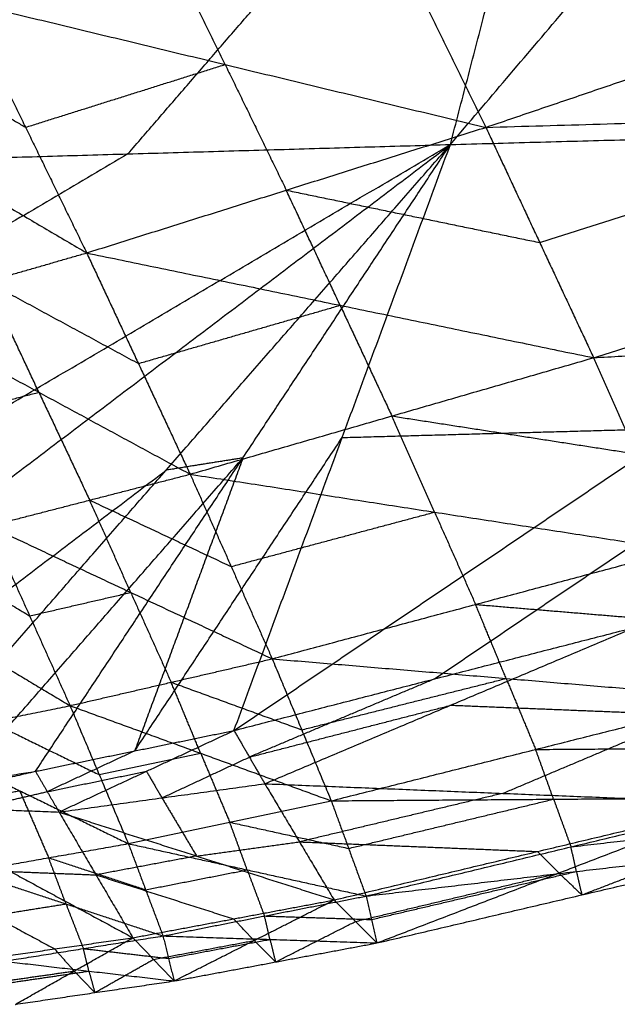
# Model space of a CAD drawing. Header units: millimetres. Extents: x -106 to 110, y -96 to 120.
# Tile 509 of 656: x 54.18 to 55.28, y -80.33 to -78.52. Entities that reach past the tile are written whole.
import ezdxf

# ---------------------------------------------------------------- set-up
doc = ezdxf.new("R2010")
doc.units = ezdxf.units.MM
doc.header["$MEASUREMENT"] = 0
doc.layers.add('Default', color=7, linetype='Continuous', true_color=0x000000)

msp = doc.modelspace()

# ---------------------------------------------------------------- linework, layer by layer
at = {"layer": 'Default'}
for points in [[(54.974, -78.746, 10.1891), (55.8039, -77.7702, 9.3553), (56.6337, -76.7943, 8.5215)], [(53.7842, -78.7806, 9.8572), (54.6295, -77.8029, 9.0266), (55.4749, -76.8253, 8.1961)], [(54.974, -78.746, 10.1891), (55.2244, -77.7857, 9.1926), (55.4749, -76.8253, 8.1961)], [(52.6626, -78.8145, 9.5541), (53.5173, -77.8352, 8.7256), (54.372, -76.8559, 7.8971)], [(53.7842, -78.7806, 9.8572), (54.0781, -77.8182, 8.8771), (54.372, -76.8559, 7.8971)], [(54.3791, -78.7633, 10.0231), (54.8018, -78.2745, 9.6078), (55.2244, -77.7857, 9.1926)], [(55.0394, -78.7144, 13.5044), (55.7747, -78.4646, 13.4541), (56.51, -78.2148, 13.4039)], [(54.8038, -78.2327, 13.5706), (54.9216, -78.4736, 13.5375), (55.0394, -78.7144, 13.5044)], [(54.5584, -78.5985, 13.5529), (54.4995, -78.4781, 13.5694), (54.4406, -78.3577, 13.586)], [(54.0774, -78.4826, 13.6013), (54.1902, -78.7143, 13.5847), (54.3029, -78.9459, 13.5681)], [(54.0774, -78.4826, 13.6013), (54.5584, -78.5985, 13.5529), (55.0394, -78.7144, 13.5044)], [(53.896, -78.5412, 13.6109), (54.0431, -78.6277, 13.5978), (54.1902, -78.7143, 13.5847)], [(53.7145, -78.5997, 13.6204), (54.0087, -78.7728, 13.5942), (54.3029, -78.9459, 13.5681)], [(54.1902, -78.7143, 13.5847), (54.3743, -78.6564, 13.5688), (54.5584, -78.5985, 13.5529)], [(54.5584, -78.5985, 13.5529), (54.6148, -78.7143, 13.5445), (54.6712, -78.8302, 13.5362)], [(55.0394, -78.7144, 13.5044), (55.8828, -78.69, 13.3578), (56.7261, -78.6656, 13.2112)], [(55.2383, -79.1392, 13.3789), (55.9822, -78.9024, 13.2951), (56.7261, -78.6656, 13.2112)], [(55.1388, -78.9268, 13.4417), (55.5108, -78.8084, 13.3997), (55.8828, -78.69, 13.3578)], [(54.3029, -78.9459, 13.5681), (54.6712, -78.8302, 13.5362), (55.0394, -78.7144, 13.5044)], [(54.5747, -79.8266, 12.3605), (55.3995, -79.2692, 11.4555), (56.2243, -78.7118, 10.5505)], [(54.974, -78.746, 10.1891), (55.5992, -78.7289, 10.3698), (56.2243, -78.7118, 10.5505)], [(55.0394, -78.7144, 13.5044), (55.1388, -78.9268, 13.4417), (55.2383, -79.1392, 13.3789)], [(52.8472, -80.0002, 12.4153), (53.9106, -79.3731, 11.3022), (54.974, -78.746, 10.1891)], [(53.3336, -79.9886, 12.5511), (54.1538, -79.3673, 11.3701), (54.974, -78.746, 10.1891)], [(53.7842, -78.7806, 9.8572), (54.3791, -78.7633, 10.0231), (54.974, -78.746, 10.1891)], [(53.9251, -79.9469, 12.6652), (54.4496, -79.3465, 11.4271), (54.974, -78.746, 10.1891)], [(54.2085, -79.9018, 12.5238), (54.5913, -79.3239, 11.3564), (54.974, -78.746, 10.1891)], [(54.5747, -79.8266, 12.3605), (54.7744, -79.2863, 11.2748), (54.974, -78.746, 10.1891)], [(54.3791, -78.7633, 10.0231), (53.8474, -79.0769, 10.5797), (53.3157, -79.3904, 11.1362)], [(54.6712, -78.8302, 13.5362), (54.905, -78.8785, 13.4889), (55.1388, -78.9268, 13.4417)], [(54.7706, -79.0425, 13.4735), (54.7209, -78.9363, 13.5049), (54.6712, -78.8302, 13.5362)], [(53.9357, -79.0517, 13.6054), (54.1193, -78.9988, 13.5868), (54.3029, -78.9459, 13.5681)], [(54.3029, -78.9459, 13.5681), (54.3984, -79.1499, 13.524), (54.4938, -79.354, 13.48)], [(54.3029, -78.9459, 13.5681), (54.7706, -79.0425, 13.4735), (55.2383, -79.1392, 13.3789)], [(54.1193, -78.9988, 13.5868), (54.2588, -79.0744, 13.5554), (54.3984, -79.1499, 13.524)], [(54.2147, -79.2029, 13.5427), (54.167, -79.1008, 13.5647), (54.1193, -78.9988, 13.5868)], [(54.3984, -79.1499, 13.524), (54.5845, -79.0962, 13.4988), (54.7706, -79.0425, 13.4735)], [(54.7706, -79.0425, 13.4735), (54.8183, -79.1446, 13.4515), (54.866, -79.2466, 13.4295)], [(55.2383, -79.1392, 13.3789), (56.0674, -79.0903, 13.1755), (56.8966, -79.0413, 12.972)], [(53.9357, -79.0517, 13.6054), (54.2147, -79.2029, 13.5427), (54.4938, -79.354, 13.48)], [(54.4938, -79.354, 13.48), (54.866, -79.2466, 13.4295), (55.2383, -79.1392, 13.3789)], [(55.2383, -79.1392, 13.3789), (55.3171, -79.3165, 13.2947), (55.3958, -79.4937, 13.2104)], [(54.9447, -79.7314, 12.2159), (55.3572, -79.4527, 11.7634), (55.7696, -79.174, 11.3109)], [(54.0294, -79.2506, 13.5717), (54.1221, -79.2267, 13.5572), (54.2147, -79.2029, 13.5427)], [(54.2147, -79.2029, 13.5427), (54.2616, -79.3023, 13.5258), (54.3085, -79.4018, 13.509)], [(54.866, -79.2466, 13.4295), (55.0916, -79.2816, 13.3621), (55.3171, -79.3165, 13.2947)], [(54.9448, -79.4239, 13.3452), (54.9054, -79.3353, 13.3873), (54.866, -79.2466, 13.4295)], [(54.3916, -79.8642, 12.4422), (54.583, -79.5752, 11.8585), (54.7744, -79.2863, 11.2748)], [(54.7744, -79.2863, 11.2748), (55.0869, -79.2777, 11.3651), (55.3995, -79.2692, 11.4555)], [(54.0668, -79.9244, 12.5945), (54.3291, -79.6241, 11.9755), (54.5913, -79.3239, 11.3564)], [(54.5913, -79.3239, 11.3564), (54.4915, -79.5941, 11.8993), (54.3916, -79.8642, 12.4422)], [(54.5913, -79.3239, 11.3564), (54.5204, -79.3352, 11.3918), (54.4496, -79.3465, 11.4271)], [(53.6294, -79.9678, 12.6081), (54.0395, -79.6571, 12.0176), (54.4496, -79.3465, 11.4271)], [(54.1232, -79.4495, 13.5379), (54.3085, -79.4018, 13.509), (54.4938, -79.354, 13.48)], [(54.4938, -79.354, 13.48), (54.5695, -79.5242, 13.4152), (54.6453, -79.6944, 13.3504)], [(54.4938, -79.354, 13.48), (54.9448, -79.4239, 13.3452), (55.3958, -79.4937, 13.2104)], [(54.3085, -79.4018, 13.509), (54.439, -79.463, 13.4621), (54.5695, -79.5242, 13.4152)], [(54.3842, -79.572, 13.4442), (54.3463, -79.4869, 13.4766), (54.3085, -79.4018, 13.509)], [(54.5695, -79.5242, 13.4152), (54.7572, -79.474, 13.3802), (54.9448, -79.4239, 13.3452)], [(54.9448, -79.4239, 13.3452), (54.9827, -79.509, 13.3128), (55.0205, -79.5941, 13.2804)], [(54.1232, -79.4495, 13.5379), (54.1977, -79.6152, 13.484), (54.2723, -79.7808, 13.43)], [(54.1232, -79.4495, 13.5379), (54.3842, -79.572, 13.4442), (54.6453, -79.6944, 13.3504)], [(53.9772, -79.4834, 13.5642), (54.0875, -79.5493, 13.5241), (54.1977, -79.6152, 13.484)], [(54.6453, -79.6944, 13.3504), (55.0205, -79.5941, 13.2804), (55.3958, -79.4937, 13.2104)], [(53.8313, -79.5172, 13.5905), (54.0518, -79.649, 13.5103), (54.2723, -79.7808, 13.43)], [(54.1977, -79.6152, 13.484), (54.291, -79.5936, 13.4641), (54.3842, -79.572, 13.4442)], [(54.3842, -79.572, 13.4442), (54.4215, -79.6548, 13.4172), (54.4588, -79.7376, 13.3902)], [(55.0205, -79.5941, 13.2804), (55.2364, -79.6121, 13.1969), (55.4522, -79.6302, 13.1134)], [(55.0769, -79.7306, 13.1834), (55.0487, -79.6623, 13.2319), (55.0205, -79.5941, 13.2804)], [(54.5747, -79.8266, 12.3605), (54.9447, -79.7314, 12.2159), (55.3148, -79.6362, 12.0713)], [(54.5747, -79.8266, 12.3605), (54.9447, -79.7314, 12.2159), (55.3148, -79.6362, 12.0713)], [(54.6316, -79.9247, 12.4189), (54.9732, -79.7804, 12.2451), (55.3148, -79.6362, 12.0713)], [(54.2723, -79.7808, 13.43), (54.4588, -79.7376, 13.3902), (54.6453, -79.6944, 13.3504)], [(54.6453, -79.6944, 13.3504), (54.6997, -79.8253, 13.2724), (54.7541, -79.9562, 13.1943)], [(54.6453, -79.6944, 13.3504), (55.0769, -79.7306, 13.1834), (55.5085, -79.7667, 13.0164)], [(54.4588, -79.7376, 13.3902), (54.5792, -79.7814, 13.3313), (54.6997, -79.8253, 13.2724)], [(54.5132, -79.8685, 13.3122), (54.486, -79.803, 13.3512), (54.4588, -79.7376, 13.3902)], [(54.9447, -79.7314, 12.2159), (54.774, -79.8035, 12.3028), (54.6032, -79.8756, 12.3897)], [(54.6997, -79.8253, 13.2724), (54.8883, -79.7779, 13.2279), (55.0769, -79.7306, 13.1834)], [(55.0769, -79.7306, 13.1834), (55.1041, -79.796, 13.1444), (55.1313, -79.8615, 13.1053)], [(54.7541, -79.9562, 13.1943), (55.1313, -79.8615, 13.1053), (55.5085, -79.7667, 13.0164)], [(53.9789, -79.84, 13.5011), (54.1256, -79.8104, 13.4656), (54.2723, -79.7808, 13.43)], [(54.2723, -79.7808, 13.43), (54.326, -79.908, 13.3625), (54.3798, -80.0352, 13.295)], [(54.2723, -79.7808, 13.43), (54.5132, -79.8685, 13.3122), (54.7541, -79.9562, 13.1943)], [(54.6032, -79.8756, 12.3897), (54.7882, -79.828, 12.3174), (54.9732, -79.7804, 12.2451)], [(55.4123, -79.7982, 12.1844), (55.1928, -79.7893, 12.2148), (54.9732, -79.7804, 12.2451)], [(54.1256, -79.8104, 13.4656), (54.2258, -79.8592, 13.414), (54.326, -79.908, 13.3625)], [(55.0707, -79.9425, 12.3582), (55.2415, -79.8703, 12.2713), (55.4123, -79.7982, 12.1844)], [(54.2085, -79.9018, 12.5238), (54.3916, -79.8642, 12.4422), (54.5747, -79.8266, 12.3605)], [(54.2085, -79.9018, 12.5238), (54.3916, -79.8642, 12.4422), (54.5747, -79.8266, 12.3605)], [(54.2519, -79.9769, 12.5698), (54.4133, -79.9017, 12.4651), (54.5747, -79.8266, 12.3605)], [(54.5747, -79.8266, 12.3605), (54.6032, -79.8756, 12.3897), (54.6316, -79.9247, 12.4189)], [(53.9789, -79.84, 13.5011), (54.1793, -79.9376, 13.3981), (54.3798, -80.0352, 13.295)], [(54.3916, -79.8642, 12.4422), (54.3109, -79.9018, 12.4945), (54.2302, -79.9393, 12.5468)], [(55.1313, -79.8615, 13.1053), (55.3364, -79.86, 13.0103), (55.5416, -79.8585, 12.9153)], [(55.1644, -79.9532, 13.0043), (55.1478, -79.9073, 13.0548), (55.1313, -79.8615, 13.1053)], [(54.326, -79.908, 13.3625), (54.4196, -79.8882, 13.3373), (54.5132, -79.8685, 13.3122)], [(54.4418, -79.9508, 12.4943), (54.5225, -79.9132, 12.442), (54.6032, -79.8756, 12.3897)], [(54.5132, -79.8685, 13.3122), (54.5401, -79.9321, 13.2784), (54.5669, -79.9957, 13.2447)], [(53.9251, -79.9469, 12.6652), (54.0668, -79.9244, 12.5945), (54.2085, -79.9018, 12.5238)], [(53.9251, -79.9469, 12.6652), (54.0668, -79.9244, 12.5945), (54.2085, -79.9018, 12.5238)], [(53.9362, -79.9646, 12.6812), (54.0724, -79.9332, 12.6025), (54.2085, -79.9018, 12.5238)], [(54.2085, -79.9018, 12.5238), (54.2302, -79.9393, 12.5468), (54.2519, -79.9769, 12.5698)], [(54.2302, -79.9393, 12.5468), (54.3218, -79.9205, 12.506), (54.4133, -79.9017, 12.4651)], [(54.4133, -79.9017, 12.4651), (54.4275, -79.9262, 12.4797), (54.4418, -79.9508, 12.4943)], [(54.0323, -79.9636, 13.4426), (54.1058, -79.9506, 13.4203), (54.1793, -79.9376, 13.3981)], [(54.0941, -79.9707, 12.6255), (54.1622, -79.955, 12.5861), (54.2302, -79.9393, 12.5468)], [(54.1793, -79.9376, 13.3981), (54.206, -79.9994, 13.3688), (54.2327, -80.0612, 13.3395)], [(54.2519, -79.9769, 12.5698), (54.4418, -79.9508, 12.4943), (54.6316, -79.9247, 12.4189)], [(54.6316, -79.9247, 12.4189), (54.6956, -80.0319, 12.4969), (54.7595, -80.1391, 12.5749)], [(54.6316, -79.9247, 12.4189), (55.0707, -79.9425, 12.3582), (55.5098, -79.9602, 12.2975)], [(54.3798, -80.0352, 13.295), (54.5669, -79.9957, 13.2447), (54.7541, -79.9562, 13.1943)], [(54.4418, -79.9508, 12.4943), (54.4738, -80.0044, 12.5333), (54.5057, -80.058, 12.5723)], [(55.0707, -79.9425, 12.3582), (54.8832, -79.9872, 12.4276), (54.6956, -80.0319, 12.4969)], [(54.7541, -79.9562, 13.1943), (55.1644, -79.9532, 13.0043), (55.5747, -79.9503, 12.8143)], [(54.7541, -79.9562, 13.1943), (54.7862, -80.044, 13.1105), (54.8184, -80.1319, 13.0266)], [(54.7862, -80.044, 13.1105), (54.9753, -79.9986, 13.0574), (55.1644, -79.9532, 13.0043)], [(54.8184, -80.1319, 13.0266), (55.1965, -80.0411, 12.9205), (55.5747, -79.9503, 12.8143)], [(55.1644, -79.9532, 13.0043), (55.1805, -79.9972, 12.9624), (55.1965, -80.0411, 12.9205)], [(53.9362, -79.9646, 12.6812), (54.0941, -79.9707, 12.6255), (54.2519, -79.9769, 12.5698)], [(53.9362, -79.9646, 12.6812), (54.1622, -80.0866, 12.7063), (54.3882, -80.2087, 12.7315)], [(54.2519, -79.9769, 12.5698), (54.3201, -80.0928, 12.6506), (54.3882, -80.2087, 12.7315)], [(54.2519, -79.9769, 12.5698), (54.5057, -80.058, 12.5723), (54.7595, -80.1391, 12.5749)], [(54.7595, -80.1391, 12.5749), (55.1347, -80.0497, 12.4362), (55.5098, -79.9602, 12.2975)], [(54.8386, -80.2183, 12.861), (55.1742, -80.0893, 12.5792), (55.5098, -79.9602, 12.2975)], [(54.5669, -79.9957, 13.2447), (54.6766, -80.0198, 13.1776), (54.7862, -80.044, 13.1105)], [(54.5991, -80.0835, 13.1608), (54.583, -80.0396, 13.2027), (54.5669, -79.9957, 13.2447)], [(55.1965, -80.0411, 12.9205), (55.3906, -80.0184, 12.8188), (55.5846, -79.9957, 12.717)], [(55.2166, -80.1297, 12.7404), (55.3844, -80.0652, 12.5995), (55.5522, -80.0006, 12.4587)], [(54.0857, -80.0873, 13.384), (54.2327, -80.0612, 13.3395), (54.3798, -80.0352, 13.295)], [(54.3798, -80.0352, 13.295), (54.4117, -80.1203, 13.2207), (54.4437, -80.2054, 13.1465)], [(54.3798, -80.0352, 13.295), (54.5991, -80.0835, 13.1608), (54.8184, -80.1319, 13.0266)], [(54.5057, -80.058, 12.5723), (54.6007, -80.0449, 12.5346), (54.6956, -80.0319, 12.4969)], [(54.6956, -80.0319, 12.4969), (54.9151, -80.0408, 12.4666), (55.1347, -80.0497, 12.4362)], [(54.8184, -80.1319, 13.0266), (55.2065, -80.0865, 12.8232), (55.5945, -80.0411, 12.6198)], [(54.8386, -80.2183, 12.861), (55.2166, -80.1297, 12.7404), (55.5945, -80.0411, 12.6198)], [(55.1742, -80.0893, 12.5792), (55.1544, -80.0695, 12.5077), (55.1347, -80.0497, 12.4362)], [(55.2065, -80.0865, 12.8232), (55.2015, -80.0638, 12.8718), (55.1965, -80.0411, 12.9205)], [(54.2327, -80.0612, 13.3395), (54.3222, -80.0908, 13.2801), (54.4117, -80.1203, 13.2207)], [(54.2647, -80.1463, 13.2653), (54.2487, -80.1038, 13.3024), (54.2327, -80.0612, 13.3395)], [(54.5057, -80.058, 12.5723), (54.4129, -80.0754, 12.6115), (54.3201, -80.0928, 12.6506)], [(54.4117, -80.1203, 13.2207), (54.5054, -80.1019, 13.1908), (54.5991, -80.0835, 13.1608)], [(54.5991, -80.0835, 13.1608), (54.6151, -80.1261, 13.1237), (54.631, -80.1686, 13.0866)], [(54.0857, -80.0873, 13.384), (54.2647, -80.1463, 13.2653), (54.4437, -80.2054, 13.1465)], [(54.1622, -80.0866, 12.7063), (54.2412, -80.0897, 12.6785), (54.3201, -80.0928, 12.6506)], [(54.3201, -80.0928, 12.6506), (54.447, -80.1333, 12.6519), (54.5739, -80.1739, 12.6532)], [(54.799, -80.1787, 12.7179), (54.9866, -80.134, 12.6486), (55.1742, -80.0893, 12.5792)], [(54.8285, -80.1751, 12.9438), (55.0175, -80.1308, 12.8835), (55.2065, -80.0865, 12.8232)], [(55.1742, -80.0893, 12.5792), (55.1954, -80.1095, 12.6598), (55.2166, -80.1297, 12.7404)], [(55.2065, -80.0865, 12.8232), (55.2115, -80.1081, 12.7818), (55.2166, -80.1297, 12.7404)], [(54.0179, -80.1073, 12.7741), (54.1309, -80.1683, 12.7866), (54.2439, -80.2293, 12.7992)], [(54.3882, -80.2087, 12.7315), (54.5739, -80.1739, 12.6532), (54.7595, -80.1391, 12.5749)], [(54.4437, -80.2054, 13.1465), (54.631, -80.1686, 13.0866), (54.8184, -80.1319, 13.0266)], [(54.4642, -80.2884, 12.9969), (54.6119, -80.2138, 12.7859), (54.7595, -80.1391, 12.5749)], [(54.7595, -80.1391, 12.5749), (54.799, -80.1787, 12.7179), (54.8386, -80.2183, 12.861)], [(54.8184, -80.1319, 13.0266), (54.8285, -80.1751, 12.9438), (54.8386, -80.2183, 12.861)], [(54.1178, -80.1697, 13.3178), (54.1913, -80.158, 13.2915), (54.2647, -80.1463, 13.2653)], [(54.2647, -80.1463, 13.2653), (54.2807, -80.1875, 13.2322), (54.2968, -80.2287, 13.1991)], [(54.6119, -80.2138, 12.7859), (54.5929, -80.1938, 12.7196), (54.5739, -80.1739, 12.6532)], [(54.631, -80.1686, 13.0866), (54.7298, -80.1719, 13.0152), (54.8285, -80.1751, 12.9438)], [(54.6411, -80.2118, 13.0037), (54.6361, -80.1902, 13.0451), (54.631, -80.1686, 13.0866)], [(54.6514, -80.2534, 12.9289), (54.7252, -80.216, 12.8234), (54.799, -80.1787, 12.7179)], [(54.0996, -80.25, 12.8669), (54.2439, -80.2293, 12.7992), (54.3882, -80.2087, 12.7315)], [(54.1499, -80.252, 13.2517), (54.2968, -80.2287, 13.1991), (54.4437, -80.2054, 13.1465)], [(54.1715, -80.3315, 13.1155), (54.2799, -80.2701, 12.9235), (54.3882, -80.2087, 12.7315)], [(54.3882, -80.2087, 12.7315), (54.4262, -80.2486, 12.8642), (54.4642, -80.2884, 12.9969)], [(54.4437, -80.2054, 13.1465), (54.454, -80.2469, 13.0717), (54.4642, -80.2884, 12.9969)], [(54.4437, -80.2054, 13.1465), (54.6411, -80.2118, 13.0037), (54.8386, -80.2183, 12.861)], [(54.454, -80.2469, 13.0717), (54.5475, -80.2294, 13.0377), (54.6411, -80.2118, 13.0037)], [(54.6411, -80.2118, 13.0037), (54.6463, -80.2326, 12.9663), (54.6514, -80.2534, 12.9289)], [(54.2799, -80.2701, 12.9235), (54.2619, -80.2497, 12.8614), (54.2439, -80.2293, 12.7992)], [(54.2968, -80.2287, 13.1991), (54.3754, -80.2378, 13.1354), (54.454, -80.2469, 13.0717)], [(54.3071, -80.2702, 13.1243), (54.3019, -80.2495, 13.1617), (54.2968, -80.2287, 13.1991)], [(54.4262, -80.2486, 12.8642), (54.5191, -80.2312, 12.8251), (54.6119, -80.2138, 12.7859)], [(54.4642, -80.2884, 12.9969), (54.6514, -80.2534, 12.9289), (54.8386, -80.2183, 12.861)], [(54.6119, -80.2138, 12.7859), (54.6316, -80.2336, 12.8574), (54.6514, -80.2534, 12.9289)], [(54.3179, -80.3099, 13.0562), (54.3721, -80.2792, 12.9602), (54.4262, -80.2486, 12.8642)], [(54.1499, -80.252, 13.2517), (54.3071, -80.2702, 13.1243), (54.4642, -80.2884, 12.9969)], [(54.1356, -80.2907, 12.9912), (54.2077, -80.2804, 12.9574), (54.2799, -80.2701, 12.9235)], [(54.1607, -80.2917, 13.1836), (54.2339, -80.281, 13.1539), (54.3071, -80.2702, 13.1243)], [(54.2799, -80.2701, 12.9235), (54.2989, -80.29, 12.9899), (54.3179, -80.3099, 13.0562)], [(54.3071, -80.2702, 13.1243), (54.3125, -80.2901, 13.0903), (54.3179, -80.3099, 13.0562)], [(54.1715, -80.3315, 13.1155), (54.3179, -80.3099, 13.0562), (54.4642, -80.2884, 12.9969)]]:
    msp.add_open_spline(points, degree=2, dxfattribs=at)

doc.saveas('drawing.dxf')
